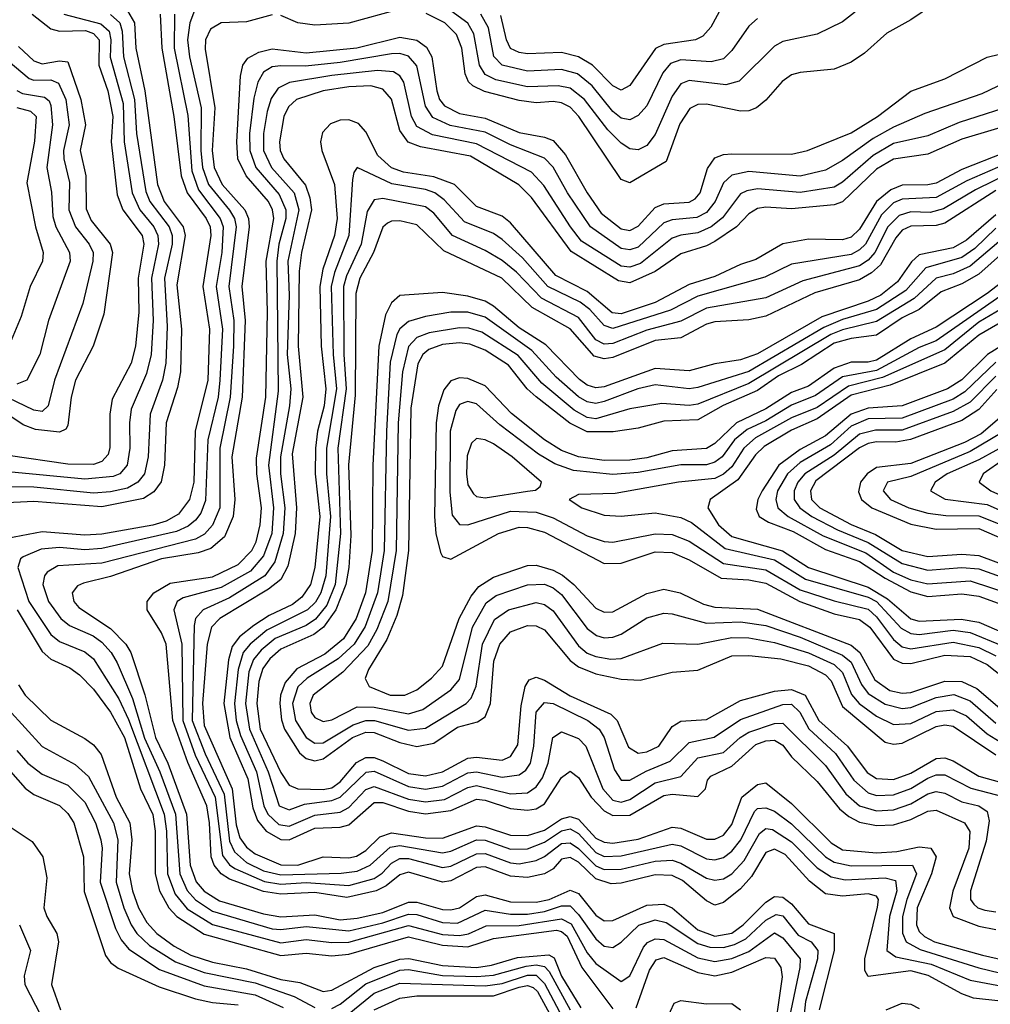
# Model space of a CAD drawing. Header units: inches. Extents: x 501365 to 657855, y 482276 to 547543.
# Tile 718 of 957: x 604337 to 606617, y 521923 to 524237. Entities that reach past the tile are written whole.
import ezdxf

# ---------------------------------------------------------------- set-up
doc = ezdxf.new("R2010")
doc.units = ezdxf.units.IN
doc.header["$MEASUREMENT"] = 0
doc.layers.add('A6502', color=7, linetype='Continuous')

msp = doc.modelspace()

# ---------------------------------------------------------------- linework, layer by layer
at = {"layer": 'A6502', "color": 5}
for points, elevation in [([(606508, 524290), (606430, 524236.9), (606374.2, 524205.8), (606321.8, 524158.2), (606290, 524137.2), (606250, 524121.2), (606170, 524113.1), (606150, 524107.2), (606128.2, 524091.8), (606090, 524048.4), (606067.6, 524030), (606050, 524023), (606030, 524022), (605950, 524038.4), (605930, 524037.8), (605911.2, 524028.8), (605887.3, 523992.7), (605855.9, 523904.1), (605770, 523853.4), (605750, 523861.3), (605650.8, 524010), (605630, 524031.4), (605610, 524041.7), (605590, 524044.7), (605550, 524042), (605510, 524047.3), (605428.5, 524068.5), (605401.6, 524081.6), (605391.4, 524091.4), (605383.5, 524110), (605375.5, 524170), (605362.7, 524202.7), (605335.6, 524230), (605291.5, 524251.5)], 3080), ([(606369.3, 524310.7), (606270, 524232.1), (606210, 524203.1), (606130, 524185.7), (606110, 524174.9), (606027, 524093), (605995.8, 524084.2), (605910, 524094.5), (605890, 524086.8), (605870, 524057.6), (605830, 523967.6), (605810, 523941.4), (605790, 523931.1), (605770, 523933.8), (605750, 523947), (605718.7, 523978.7), (605663.9, 524050), (605630, 524076.1), (605601.8, 524081.8), (605530, 524079.2), (605455.8, 524095.9), (605430, 524108.5), (605417.2, 524130), (605404.1, 524204.1), (605389.3, 524229.3), (605350, 524257.9)], 3060), ([(605990, 524274.7), (605960.7, 524219.3), (605941.7, 524198.3), (605924.4, 524190), (605850, 524179), (605830.6, 524169.4), (605770, 524082.6), (605750, 524071.4), (605730, 524082.1), (605682.2, 524130), (605650, 524150), (605610, 524159.8), (605530, 524156.9), (605510, 524159.7), (605490, 524169.6), (605480.4, 524190), (605467.3, 524247.3)], 3020), ([(604590, 524257.7), (604606.5, 524230), (604609.4, 524170), (604630.8, 524070), (604660.3, 523850), (604676.4, 523810), (604720.9, 523750), (604725.9, 523730), (604706.3, 523613.7), (604717.1, 523510), (604714.3, 523410), (604707.5, 523372.5), (604681.2, 523290), (604677.1, 523190), (604668.9, 523151.1), (604652.3, 523127.7), (604627.9, 523112.2), (604530, 523092.6), (604370, 523104.6), (604290, 523101.2)], 2980), ([(604667, 524250), (604670.6, 524170), (604699, 524010), (604716.2, 523870), (604730.3, 523830), (604775.1, 523770), (604784, 523750), (604786, 523730), (604767.2, 523610), (604782.4, 523510), (604778.8, 523390), (604749.4, 523270), (604745.6, 523150), (604735.4, 523110), (604710, 523075.1), (604681.1, 523058.9), (604650, 523049.2), (604530, 523027.9), (604490, 523025.9), (604390, 523033.3), (604290, 523014.8)], 3020), ([(604550, 524249.5), (604572, 524230), (604577.8, 524210), (604580.6, 524150), (604606.8, 524050), (604611, 523970), (604633.5, 523833.5), (604642.4, 523810), (604687.9, 523750), (604694.8, 523730), (604694.9, 523710), (604676.8, 523630), (604683.7, 523516.3), (604680, 523430), (604672.1, 523390), (604643, 523310), (604638.3, 523210), (604630, 523170), (604614.7, 523150), (604590, 523136.4), (604550, 523127.4), (604510, 523124.7), (604370, 523138.7), (604299.2, 523139.2)], 2960), ([(604366.3, 524250), (604410, 524215.8), (604430, 524210.2), (604491.4, 524211.4), (604510, 524204.6), (604523.3, 524190), (604522.6, 524130), (604543.7, 524070), (604555.5, 524010), (604552.1, 523950), (604565.9, 523825.9), (604578.9, 523790), (604624.6, 523730), (604628.8, 523710), (604615.2, 523630), (604616.7, 523550), (604609, 523470), (604598.6, 523430), (604554.3, 523345.7), (604548.4, 523310), (604548.6, 523231.5), (604544.5, 523215.5), (604530, 523199.2), (604510, 523192.1), (604450, 523192.6), (604310, 523212.9)], 2920), ([(604440.3, 524250), (604527.4, 524227.4), (604546.7, 524210), (604550.8, 524190), (604549.3, 524149.3), (604580.1, 524040.1), (604582.5, 523950), (604601.3, 523830), (604619, 523790), (604651.9, 523750), (604661.1, 523730), (604662.8, 523710), (604646.3, 523630), (604650.4, 523530), (604645.5, 523450), (604634.6, 523405.4), (604598.4, 523321.6), (604594.5, 523290), (604595.9, 523230), (604589, 523190), (604571.8, 523170), (604556.6, 523163.4), (604490, 523157.6), (604310, 523174.8)], 2940), ([(604700.4, 524250), (604700, 524170), (604731.9, 524011.9), (604741.6, 523881.6), (604757.1, 523837.1), (604807.9, 523770), (604814.6, 523750), (604811.4, 523690), (604798.4, 523610), (604813, 523510), (604807.1, 523390), (604802.8, 523350), (604778.7, 523250), (604773.1, 523106.9), (604762.1, 523077.9), (604750, 523061), (604732.9, 523047.1), (604705.6, 523034.4), (604530, 522994.3), (604490, 522991.7), (604430, 522996.8), (604387.2, 522992.8), (604345, 522975), (604338.7, 522970), (604332.5, 522950), (604358.6, 522870), (604410, 522792.6), (604430, 522775.7), (604490, 522751.3), (604510, 522735.2), (604570, 522641.1), (604592.6, 522592.6), (604676.2, 522370), (604681.7, 522330), (604684.4, 522230), (604701.9, 522181.9), (604730, 522148), (604790, 522110.8), (604950, 522067.9), (605010, 522075.9), (605070, 522068.9), (605110, 522069.5), (605250, 522108.7), (605330, 522087.4), (605370, 522085), (605391.1, 522088.9), (605432.4, 522107.6), (605510, 522108.2), (605610, 522123.9), (605632.3, 522112.3), (605670, 522044.3), (605690, 522019.3), (605750, 521977.2), (605770, 521990.1), (605802.5, 522057.5), (605811.7, 522068.3), (605830, 522077), (605850, 522075.5), (605930, 522032.6), (605970, 522023.9), (606010, 522031.3), (606050, 522047.6), (606110, 522091.3), (606130, 522079.4), (606170, 522030), (606169.8, 522009.8), (606144.7, 521890)], 3040), ([(604750, 524265), (604736.3, 524230), (604731.2, 524190), (604735.9, 524150), (604763.3, 524030), (604762.2, 523930), (604766.5, 523890), (604780.2, 523850), (604829.7, 523789.7), (604841.7, 523770), (604845.8, 523750), (604828.5, 523610), (604840, 523530), (604839.3, 523470), (604831.3, 523350), (604807.4, 523230), (604806.9, 523090), (604790, 523049), (604771.4, 523028.5), (604750, 523016.6), (604530, 522960.3), (604426.6, 522953.4), (604401.4, 522938.6), (604394.8, 522930), (604391.5, 522910), (604404.5, 522870), (604433.5, 522830), (604453.5, 522813.5), (604509.3, 522789.3), (604530, 522774.1), (604552, 522750), (604565.5, 522725.5), (604602.2, 522642.2), (604630, 522548.7), (604666.4, 522470), (604702.7, 522370), (604713, 522230), (604730.4, 522190.4), (604750, 522168.7), (604790, 522142.1), (604930, 522100.5), (604950, 522098.9), (605010, 522106.4), (605110, 522096.3), (605190, 522114.6), (605250, 522135.3), (605270, 522134.4), (605330, 522115.6), (605365.6, 522114.4), (605430, 522144.3), (605490, 522135.2), (605530, 522135.3), (605570, 522141.2), (605610, 522154.8), (605630, 522154.4), (605650, 522134.4), (605690, 522077), (605710, 522060.2), (605730, 522056.6), (605750, 522069.6), (605791, 522109), (605830, 522121.8), (605855.6, 522115.6), (605930, 522065.9), (605957.8, 522057.8), (605990, 522056.9), (606016.4, 522063.6), (606042.9, 522077.1), (606090, 522121.2), (606114.2, 522134.2), (606130, 522130.9), (606165.8, 522085.8), (606196, 522070), (606212.1, 522050), (606211.2, 522030), (606182.6, 521930), (606177.3, 521877.3)], 3060), ([(604930, 524248.9), (604870, 524232.2), (604810, 524229.7), (604784.8, 524215.2), (604773.6, 524190), (604772.2, 524167.8), (604795.3, 524030), (604789.1, 523930), (604794.1, 523890), (604812.5, 523850), (604865.5, 523790), (604874.5, 523770), (604876.3, 523750), (604858.4, 523610), (604866.6, 523530), (604859.6, 523350), (604835.3, 523210), (604842.1, 523110), (604838.3, 523070), (604817.8, 523022.2), (604785.9, 522994.1), (604755.9, 522984.1), (604669.8, 522970.2), (604550, 522928.3), (604486.8, 522913.2), (604472.9, 522907.1), (604459.9, 522890), (604464.1, 522870), (604476, 522856), (604550, 522806.3), (604586.1, 522770), (604598, 522750), (604630.5, 522650.5), (604655.6, 522550), (604685.1, 522490), (604729, 522370), (604737.4, 522250), (604751.1, 522211.1), (604770, 522189.1), (604806.3, 522166.3), (604910, 522136), (604950, 522129.1), (605030, 522133.9), (605090, 522122), (605130, 522125.5), (605190, 522138.8), (605250, 522163.2), (605270, 522163.6), (605330, 522146.4), (605350, 522145.1), (605370, 522149.7), (605410, 522176.8), (605430, 522180.4), (605490, 522164.2), (605550, 522163.6), (605580.7, 522170), (605630, 522191.2), (605650, 522183.4), (605690, 522132.7), (605710, 522119.8), (605730, 522120.2), (605810, 522156.2), (605850, 522158.3), (605870, 522149.8), (605930, 522098.3), (605970, 522083.7), (606010, 522090.7), (606036.5, 522110), (606090, 522163.7), (606110, 522177), (606130, 522175.2), (606150, 522159.1), (606190, 522112.2), (606250.3, 522090), (606250, 522050), (606215.1, 521910)], 3080), ([(605230, 524261.6), (605110, 524228.9), (605030, 524224.6), (604990, 524229.4), (604950, 524247.4)], 3080), ([(606070, 524240.1), (606050, 524222.2), (606010, 524164.9), (605990, 524145.1), (605961.5, 524138.5), (605890, 524143.1), (605866.1, 524133.9), (605848.1, 524111.9), (605810, 524034.9), (605790, 524012.1), (605770, 524001.9), (605750, 524005.5), (605730, 524021.1), (605681.8, 524081.8), (605647.5, 524110), (605610, 524120.5), (605530, 524116.1), (605470, 524130.2), (605450.6, 524150.6), (605438.3, 524218.3), (605420.2, 524250)], 3040), ([(606770, 521916.3), (606577.9, 521937.9), (606550, 521947.8), (606471.3, 521991.3), (606430, 522002), (606330, 521988.5), (606322.5, 522002.5), (606322.3, 522030), (606351.8, 522151.8), (606354.1, 522170), (606350, 522177.6), (606330, 522183.2), (606270, 522177.8), (606230, 522182.9), (606192.4, 522212.4), (606135, 522275), (606110, 522287.7), (606090, 522280.4), (606056, 522224), (606030, 522194.8), (605990, 522162.7), (605970, 522156.4), (605950, 522166.3), (605894.1, 522214.1), (605870, 522225.7), (605830, 522227.8), (605750, 522207.7), (605726.1, 522206.1), (605690, 522218.1), (605650, 522257.5), (605630, 522268.5), (605610, 522264.1), (605590, 522242), (605570, 522230), (605530, 522221.7), (605490, 522224.3), (605430, 522246.4), (605410, 522245.2), (605350, 522213.5), (605330, 522210), (605250, 522233.5), (605230, 522227.5), (605198, 522202), (605174, 522190), (605105.6, 522174.4), (605030, 522185.9), (604950, 522182.4), (604910, 522188.8), (604830, 522217.3), (604809.8, 522229.8), (604793.5, 522250), (604786.6, 522270), (604783, 522350), (604776.7, 522390), (604731.9, 522491.9), (604696.6, 522590), (604680.7, 522770), (604670, 522796.6), (604636.3, 522850), (604636.7, 522870), (604651.9, 522890), (604690, 522913.1), (604790, 522927.9), (604850, 522956.6), (604882.3, 522990), (604892.3, 523010), (604902.1, 523050), (604905.2, 523090), (604893.9, 523170), (604893.5, 523206.5), (604915.3, 523350), (604918.9, 523550), (604915.9, 523670), (604933.6, 523770), (604931, 523790), (604921.1, 523810), (604869.1, 523870), (604849.6, 523910), (604846.6, 523950), (604855.4, 524104.6), (604861, 524130), (604872.9, 524147.1), (604898.8, 524161.2), (604930, 524168.6), (605010, 524159.1), (605129, 524171), (605230, 524195.8), (605270, 524189), (605292.4, 524172.4), (605305.2, 524150), (605316.9, 524070), (605323.4, 524050), (605334.9, 524034.9), (605370, 524016.7), (605430, 524005.5), (605510, 523972.4), (605570, 523961.4), (605590, 523952.9), (605619.3, 523919.3), (605669.7, 523830), (605702.5, 523782.5), (605750, 523745.3), (605770, 523742.1), (605790, 523751.9), (605830, 523795.9), (605850, 523804.6), (605910, 523808.5), (605923.5, 523816.5), (605935.4, 523830), (605952.8, 523887.2), (605970, 523912.8), (605990, 523920.5), (606010, 523921.7), (606150, 523920.9), (606187.3, 523930), (606290, 523971.3), (606352.1, 524010), (606430, 524069.2), (606510, 524097.8), (606610, 524149.1), (606690, 524168.6)], 3120), ([(604334.4, 524174.4), (604370, 524140.1), (604390, 524133.7), (604430, 524140.2), (604450, 524138.1), (604480.8, 524050), (604491.8, 523990), (604478.7, 523930), (604491.9, 523870), (604492.8, 523792.8), (604505.1, 523765.1), (604549.8, 523710), (604554.7, 523690), (604534.7, 523545.3), (604509.8, 523470), (604467.9, 523390), (604457.5, 523350), (604450, 523283.4), (604445.1, 523274.9), (604430, 523267.5), (604374.3, 523274.3), (604345.2, 523285.2), (604270, 523335.3)], 2880), ([(606651.3, 524088.7), (606597.4, 524062.6), (606463.6, 524016.4), (606390, 523984.8), (606342, 523958), (606270, 523905.9), (606230, 523883.4), (606170, 523869.2), (606050, 523880.1), (606010, 523871.8), (605990, 523853.7), (605970.5, 523810), (605950, 523784.2), (605927.5, 523772.5), (605870, 523767.1), (605850, 523759.6), (605790, 523702.5), (605770, 523696.3), (605750, 523699.7), (605677.5, 523750), (605623.8, 523830), (605590.3, 523890.3), (605570, 523911.8), (605490, 523942.7), (605430, 523972.5), (605348.4, 523988.4), (605307.6, 524007.6), (605290, 524033.6), (605270, 524128.7), (605250, 524151.7), (605230, 524157.5), (605210, 524156.9), (605090, 524136.9), (605008.2, 524128.2), (604950, 524128.9), (604930, 524126.1), (604910, 524113.9), (604896.3, 524090), (604887, 524053), (604877, 523970), (604877.3, 523930), (604891.6, 523890), (604946.7, 523826.7), (604962.4, 523790), (604961.9, 523770), (604946, 523710), (604941, 523670), (604944.3, 523364.3), (604921.4, 523190), (604933.2, 523090), (604928.9, 523030), (604910, 522977.5), (604878.9, 522941.1), (604810, 522902.5), (604721.2, 522878.8), (604707.1, 522870), (604698.7, 522850), (604717.5, 522770), (604719.9, 522590), (604748.8, 522508.8), (604796.1, 522410), (604813.4, 522273.4), (604830, 522250.9), (604842.2, 522242.2), (604911.8, 522211.8), (604950, 522205.7), (605010, 522209.2), (605110, 522202.2), (605170, 522219.3), (605188.5, 522231.5), (605210, 522254.7), (605230, 522266.1), (605250, 522266), (605330, 522244.8), (605350, 522248.3), (605410, 522277.3), (605430, 522277.4), (605490, 522256), (605510, 522253.1), (605550, 522261.1), (605570, 522270.7), (605610, 522301), (605630, 522302.6), (605650, 522289.2), (605690, 522248.8), (605710, 522240.2), (605750, 522240.6), (605830, 522259.7), (605870, 522262.1), (605890, 522255.4), (605950, 522220), (605970, 522215.1), (605990, 522217.9), (606010, 522230.1), (606038.6, 522261.4), (606075.2, 522324.8), (606090, 522336.1), (606105.6, 522334.4), (606150, 522305), (606210, 522243.8), (606242.9, 522222.9), (606276.2, 522216.1), (606370, 522220.5), (606394.4, 522214.4), (606397.7, 522190), (606380.2, 522130), (606374.3, 522050), (606394.8, 522034.8), (606477.9, 522017.9), (606570, 521979.7), (606850, 521927.4)], 3140), ([(604310, 524140.4), (604359.1, 524099.1), (604370, 524094.8), (604410, 524095.7), (604428.2, 524088.2), (604445.3, 524050), (604453.2, 523990), (604439.9, 523930), (604440.2, 523910), (604454.2, 523854.2), (604452.7, 523790), (604468.2, 523750), (604500.1, 523710), (604509.2, 523690), (604509, 523670), (604485.4, 523570), (604418.6, 523390), (604404, 523330), (604390, 523316.3), (604370, 523319.8), (604270, 523367.6)], 2860), ([(606690, 524042.7), (606544.2, 523995.8), (606470, 523964.5), (606390, 523945.9), (606341.9, 523918.1), (606270, 523855), (606250, 523843.4), (606170, 523831.1), (606070, 523839.4), (606044.7, 523835.3), (606030, 523827.6), (605988.2, 523771.8), (605961, 523750), (605930, 523736.2), (605890, 523730.9), (605870, 523723.7), (605795.5, 523664.5), (605770, 523655.4), (605750, 523658.1), (605657, 523717), (605630.8, 523750), (605567.9, 523847.9), (605539, 523879), (605410, 523945.4), (605306.6, 523966.6), (605270, 523985.9), (605257.4, 524010), (605239.5, 524090), (605230, 524105), (605214.7, 524114.7), (605177.6, 524117.6), (605070, 524105.7), (604970.4, 524089.6), (604943.8, 524076.2), (604927.7, 524052.3), (604918.4, 524021.6), (604909.9, 523970.1), (604909.9, 523930), (604928.3, 523890), (604981.6, 523830), (604992.3, 523790), (604966.9, 523670), (604969.6, 523589.6), (604965.6, 523450), (604973.5, 523370), (604970.8, 523330), (604949.4, 523210), (604949.6, 523170), (604959.8, 523090), (604956.2, 523030), (604936.5, 522963.5), (604912.8, 522930), (604830, 522878.6), (604767.7, 522850), (604749.9, 522830.1), (604746.8, 522813.2), (604742.3, 522590), (604772.3, 522512.3), (604817.5, 522417.5), (604830, 522307.1), (604841.6, 522281.6), (604870, 522256.8), (604910, 522237.2), (604950, 522227.8), (605091.7, 522231.7), (605130, 522236.6), (605160.5, 522250), (605207.4, 522292.6), (605230, 522296.9), (605330, 522279.2), (605350, 522283.5), (605410, 522310.2), (605430, 522308.8), (605490, 522288.3), (605530, 522289), (605570, 522304.2), (605610, 522331.1), (605630, 522335.4), (605650, 522324.5), (605690, 522280), (605710, 522270.7), (605750, 522272.3), (605870, 522299.6), (605890, 522295.9), (605950, 522264.9), (605970, 522262.5), (605990, 522268.3), (606010, 522283.4), (606030.7, 522310), (606063.3, 522376.7), (606070, 522383.5), (606090, 522385.4), (606110, 522377.6), (606150, 522347.5), (606229.9, 522269.9), (606250, 522257.6), (606290, 522248.4), (606434.2, 522250), (606443.8, 522230), (606420.6, 522170), (606411.1, 522130), (606410.5, 522090.5), (606419.2, 522070), (606452.3, 522052.3), (606590, 522009.4), (606690, 521984.9)], 3160), ([(606710, 524004.5), (606550, 523956.2), (606470, 523920.9), (606390, 523909.6), (606350, 523885.9), (606270, 523809), (606250, 523801.8), (606150, 523793), (606090, 523796.7), (606070, 523793.7), (606050, 523780.6), (606020.9, 523750), (605970, 523715.7), (605950, 523705.4), (605890, 523687.2), (605830, 523645.3), (605770, 523619.1), (605743.3, 523623.3), (605632.2, 523692.2), (605539.6, 523819.6), (605509.4, 523849.4), (605396.3, 523916.3), (605278.3, 523938.3), (605249.3, 523949.3), (605230, 523976.4), (605210.4, 524050.4), (605190, 524073.8), (605161.5, 524081.5), (605110, 524079.6), (605050, 524069.8), (604987.3, 524050), (604968, 524032), (604957.4, 524010), (604947.2, 523950), (604949, 523930), (604957.6, 523910), (605008.1, 523848.1), (605018.8, 523818.7), (605022.3, 523790), (604999.1, 523690), (604993.8, 523646.2), (604991.4, 523470), (605002.1, 523350), (604976.8, 523216.8), (604987.1, 523090), (604983.9, 523030), (604966.9, 522953.1), (604950, 522921.8), (604921.4, 522898.6), (604806.7, 522830), (604787.1, 522810), (604777.1, 522770), (604766.2, 522630), (604770, 522578.4), (604836.1, 522430), (604845.1, 522345.1), (604854.2, 522314.2), (604870, 522292.6), (604890, 522277), (604950, 522251.2), (604990, 522250.4), (605050, 522269.6), (605110, 522267.3), (605128.2, 522271.8), (605150, 522284.5), (605182.9, 522317.1), (605210, 522326.6), (605290, 522314.6), (605330, 522313.7), (605410, 522343), (605430, 522340.6), (605490, 522320.6), (605530, 522320.1), (605570, 522332.2), (605610, 522359.4), (605630, 522364.8), (605650, 522358.7), (605690, 522314), (605710, 522304.4), (605730, 522302.3), (605790, 522311.1), (605870, 522339.3), (605890, 522337.3), (605950, 522311.5), (605970, 522311.6), (605990, 522320.9), (606010, 522346), (606033.6, 522410), (606070, 522440.1), (606090, 522443.6), (606150, 522395), (606242.9, 522302.9), (606270, 522286.5), (606350, 522279.1), (606397.4, 522282.6), (606450, 522293.4), (606477.6, 522290), (606489.8, 522269.8), (606479.2, 522230), (606445.3, 522150), (606443.6, 522110), (606450, 522094.5), (606462.3, 522082.3), (606486.3, 522070), (606599, 522039), (606850, 521981.9)], 3180), ([(604330, 524070.5), (604343.6, 524063.6), (604395.1, 524055.1), (604406.2, 524046.2), (604410, 524035.3), (604414.3, 523990), (604400.4, 523890), (604411.5, 523831.5), (604414.4, 523774.4), (604421.5, 523750), (604453.7, 523690), (604455.1, 523670), (604404.9, 523530), (604383.9, 523450), (604353.5, 523390), (604330, 523380.4)], 2840), ([(604330, 524030.6), (604362.4, 524022.4), (604375.2, 524010), (604371.5, 523951.5), (604353.9, 523853.9), (604373.9, 523750), (604392.1, 523690), (604390.1, 523670), (604361.2, 523610), (604340.1, 523539.9), (604305, 523455)], 2820), ([(606650, 523924.2), (606550, 523885.5), (606490, 523853.3), (606470, 523848.8), (606410, 523848.6), (606383, 523837), (606350, 523810.3), (606310, 523745.1), (606290, 523726), (606270, 523719.6), (606190, 523721.1), (606129.5, 523710.5), (606066.5, 523673.5), (606030, 523661.8), (605970, 523633.4), (605910, 523615), (605830, 523572.4), (605750, 523545.9), (605728.6, 523548.6), (605670, 523598.6), (605596.2, 523636.2), (605490, 523759.4), (605470, 523775.2), (605410, 523798.2), (605358.1, 523850), (605310, 523868.2), (605238.5, 523878.5), (605210, 523888.8), (605178.2, 523918.2), (605150, 523973.5), (605132.9, 523992.9), (605110, 524001.5), (605090, 524000.9), (605067.2, 523992.8), (605048.2, 523971.8), (605043.6, 523950), (605046.5, 523930), (605076.8, 523850), (605082.8, 523770), (605076.2, 523730), (605049.2, 523650.8), (605041.8, 523610), (605044.8, 523470), (605056.3, 523370), (605052.4, 523330), (605036.7, 523270), (605031.6, 523230), (605031.3, 523170), (605041.9, 523070), (605030.6, 522950), (605020.4, 522910), (605000, 522879.9), (604977.4, 522862.6), (604923.3, 522836.7), (604886.6, 522813.4), (604853.1, 522786.9), (604836.1, 522763.9), (604827.4, 522732.6), (604816.6, 522630), (604830.3, 522550), (604873.2, 522453.2), (604884.9, 522384.9), (604895.6, 522355.6), (604916.1, 522330), (604950, 522310.5), (604970.1, 522309.9), (605030, 522337.3), (605090, 522339.9), (605110, 522344.9), (605170, 522397.2), (605190, 522397.2), (605250, 522377.2), (605290, 522370.9), (605350, 522378.7), (605410, 522405.1), (605430, 522403.2), (605490, 522383.5), (605530, 522379.6), (605550, 522382.8), (605570, 522394.8), (605610, 522456.4), (605630, 522471.2), (605650, 522456.6), (605679.7, 522410), (605710, 522378.2), (605730, 522366.8), (605770, 522368), (605850, 522413.7), (605870, 522416.9), (605930, 522411.7), (605947.6, 522430), (605952.6, 522450), (605960.5, 522459.5), (606010, 522482.9), (606066.2, 522533.8), (606090, 522542.6), (606110, 522544.4), (606130, 522532.6), (606150, 522504.7), (606210, 522447), (606262.5, 522382.5), (606284.4, 522364.4), (606310, 522351.5), (606350, 522343.3), (606390, 522345.2), (606430, 522357.4), (606470, 522377.5), (606490, 522379.9), (606556.2, 522350), (606569.2, 522329.2), (606566.8, 522290), (606529.2, 522189.2), (606521.2, 522150), (606530, 522129.8), (606590, 522106.6), (606630, 522099.4)], 3220), ([(606670, 523905.7), (606561.8, 523858.2), (606490, 523819.3), (606410, 523815.3), (606390, 523806.5), (606361.2, 523778.8), (606323.8, 523710), (606310, 523696.1), (606290, 523685.1), (606150, 523662.9), (606087.7, 523632.3), (605930, 523587.4), (605865.6, 523554.4), (605730, 523511.6), (605710, 523518.2), (605676.2, 523556.2), (605653.5, 523573.5), (605577.8, 523610), (605517.9, 523677.9), (605470, 523720.6), (605450, 523734.6), (605382, 523762), (605333.9, 523813.9), (605312.5, 523830), (605290, 523838.4), (605211.2, 523851.2), (605130, 523889.8), (605122, 523878), (605118.7, 523861.3), (605110.4, 523730), (605076.6, 523643.4), (605068.3, 523610), (605073, 523450), (605080.9, 523370), (605057.8, 523230), (605057.6, 523170), (605067.1, 523070), (605056.4, 522930), (605044.5, 522890), (605031.4, 522868.6), (605012.9, 522850), (604917.8, 522802.2), (604878.2, 522770), (604862.1, 522750), (604849.9, 522710.1), (604841.5, 522630), (604845.7, 522590), (604855.3, 522555.3), (604893, 522470), (604910.3, 522390), (604919.5, 522370), (604945.5, 522345.5), (604970, 522341.8), (605030, 522368.2), (605090, 522374.8), (605110, 522385.5), (605150, 522428.3), (605170, 522435.2), (605250, 522405.3), (605290, 522399.3), (605335.1, 522404.9), (605390, 522433), (605410, 522437.3), (605490, 522417.9), (605530, 522420.6), (605550, 522434.6), (605564.8, 522455.2), (605578.5, 522490), (605589.7, 522550.3), (605610, 522563.4), (605650, 522548.1), (605666.8, 522530), (605706.7, 522430), (605730, 522403.1), (605750, 522398.4), (605770, 522404.4), (605830, 522443.7), (605890, 522459), (605930, 522502.5), (605990, 522514.7), (606029.5, 522550.5), (606050, 522563.2), (606110, 522583.3), (606130, 522583.9), (606230, 522484.8), (606277.9, 522417.9), (606310, 522389.8), (606350, 522377.7), (606390, 522380.1), (606430, 522394.4), (606470, 522418.2), (606490, 522423.6), (606510, 522419.9), (606550, 522398.8), (606590, 522389.5), (606610, 522376.6), (606614.2, 522354.2), (606607, 522307), (606570.8, 522190), (606570.4, 522170), (606578.5, 522158.5), (606587.7, 522150), (606604.5, 522144.5), (606630, 522140.7)], 3240), ([(606670, 523880.3), (606582.6, 523837.4), (606507.4, 523792.6), (606475.6, 523784.4), (606430, 523785.5), (606403, 523777), (606376.4, 523750), (606345.7, 523690), (606330, 523672), (606310, 523658.7), (606176.8, 523623.2), (606090, 523583.5), (605950, 523559.5), (605890, 523529), (605810, 523507.5), (605730, 523476), (605710, 523474.8), (605690, 523484.7), (605650, 523537.3), (605562.4, 523582.4), (605504, 523644), (605470, 523670.9), (605430, 523695.1), (605353.9, 523730), (605310, 523782.2), (605290, 523797.7), (605190, 523816.9), (605170, 523813.5), (605153.3, 523786.7), (605139.3, 523710), (605104.6, 523635.4), (605097.4, 523610), (605098.3, 523450), (605103.5, 523370), (605084, 523230), (605090.8, 523030), (605078.3, 522910), (605058.3, 522861.7), (605031.5, 522828.5), (605010, 522813.9), (604937.3, 522782.7), (604904.3, 522755.7), (604886.2, 522733.8), (604875.3, 522704.7), (604867.2, 522630), (604876.4, 522570), (604920.5, 522470), (604946.8, 522390), (604970, 522380.3), (605006, 522394), (605070, 522401.9), (605090, 522409.9), (605151.1, 522468.9), (605170, 522471), (605250, 522434.8), (605290, 522429.1), (605330, 522436), (605390, 522467.3), (605410, 522469.9), (605470, 522457.1), (605510, 522462.4), (605526.1, 522473.9), (605536.8, 522490), (605545, 522530), (605550, 522610), (605570, 522632.8), (605590, 522630), (605671.3, 522590), (605698.4, 522570), (605709.8, 522550), (605734.2, 522474.2), (605750, 522449.7), (605770, 522450.1), (605808.4, 522471.6), (605865, 522495), (605910, 522538.9), (605968.7, 522551.3), (606030, 522592.3), (606130, 522628.2), (606150, 522629), (606169.3, 522610), (606190.8, 522570.8), (606253, 522513), (606296.1, 522450), (606330, 522420.2), (606350, 522413.7), (606390, 522415.4), (606430, 522430.7), (606470, 522455.1), (606490, 522462.8), (606510, 522462.4), (606571.1, 522431.1), (606653.1, 522410)], 3260), ([(606630, 523835.7), (606510, 523758.7), (606490, 523753.5), (606430, 523752.2), (606410, 523742.6), (606395.1, 523724.9), (606359, 523661), (606338.1, 523641.9), (606310, 523626.2), (606204.9, 523595.1), (606090, 523540.4), (606050, 523532), (605970, 523527.5), (605950, 523521.8), (605890.2, 523489.8), (605830, 523483), (605730, 523443.6), (605710, 523440.1), (605686.1, 523446.1), (605630, 523511), (605541.1, 523561.1), (605469.9, 523629.9), (605333.6, 523693.6), (605270, 523754.8), (605230, 523764.6), (605210, 523763.8), (605201.2, 523758.8), (605190, 523749.3), (605167.8, 523690), (605135.6, 523630), (605126.6, 523593.4), (605124.8, 523355.2), (605109.1, 523190.9), (605115, 523025), (605110.2, 522950.2), (605102.9, 522910), (605079.8, 522850), (605050.8, 522809.3), (605027.8, 522792.2), (604950, 522757.9), (604924.8, 522735.2), (604907.9, 522712.1), (604898.3, 522681.7), (604893.8, 522630), (604901.9, 522570), (604950, 522467.8), (604970, 522438), (604990, 522430), (605050, 522428.3), (605070, 522432.4), (605090, 522446), (605128.3, 522491.7), (605150, 522503.6), (605170, 522503), (605190, 522495.4), (605250, 522466.1), (605290, 522460), (605330, 522469.7), (605390, 522502), (605410, 522503.9), (605470, 522497.1), (605490, 522505.4), (605506.8, 522533.2), (605515.3, 522624.7), (605524.3, 522670), (605534, 522686), (605550, 522692.3), (605570, 522685.4), (605630, 522648.3), (605725.4, 522605.4), (605740.7, 522590), (605767.3, 522527.3), (605790, 522513.7), (605810, 522516.4), (605838.2, 522530), (605870, 522576.1), (605890, 522588.6), (605950, 522592.5), (606030, 522637.1), (606110, 522659.2), (606150, 522663.5), (606182, 522650), (606214.6, 522590), (606281.7, 522530), (606328, 522468), (606350, 522453.7), (606390, 522452), (606430, 522466.9), (606490, 522500.9), (606510, 522502.2), (606530, 522495.2), (606590, 522459.3), (606696.7, 522430)], 3280), ([(606630, 523778.9), (606560.8, 523719.1), (606530, 523700.7), (606450, 523684.4), (606432, 523668), (606399.2, 523620.8), (606359.6, 523590), (606330, 523575.4), (606221.3, 523538.7), (606070, 523452.1), (606030, 523437.7), (605970, 523428.4), (605910, 523411.9), (605830, 523417.4), (605710, 523374.6), (605690, 523372.2), (605670, 523378.3), (605651.6, 523391.6), (605573, 523473), (605510, 523513.3), (605450, 523564), (605430, 523575.4), (605390, 523587.3), (605330, 523595.8), (605230, 523589.4), (605210, 523571.7), (605196.4, 523543.6), (605180.7, 523470), (605166.6, 523190), (605165, 522990), (605149.2, 522890), (605127.5, 522830), (605097.6, 522782.4), (605053.9, 522746.1), (604988.1, 522711.9), (604960.4, 522679.5), (604949.9, 522650.1), (604948, 522630), (604951.7, 522591.7), (604959, 522570), (604994.2, 522514.2), (605010, 522500.6), (605030, 522495.2), (605050, 522500.3), (605118.8, 522550), (605150, 522562.6), (605170, 522562), (605230, 522538.8), (605270, 522529), (605310, 522537.2), (605365.7, 522574.3), (605412.5, 522587.5), (605430, 522599), (605443.1, 522630), (605450.4, 522729.5), (605464.9, 522770), (605490, 522798.3), (605530, 522813.3), (605550, 522812.9), (605570, 522803.7), (605630, 522731.1), (605650, 522716.1), (605690, 522699.6), (605750, 522687.8), (605794.6, 522685.4), (605870, 522704.1), (605930, 522708.8), (606010, 522742.1), (606050, 522743.1), (606124.9, 522735.1), (606190, 522718.6), (606230, 522697.9), (606243.2, 522683.2), (606270, 522623), (606370, 522539.3), (606390, 522534.8), (606410, 522536.9), (606490, 522575.8), (606510, 522579.9), (606530, 522577.2), (606629.7, 522509.7)], 3320), ([(606630, 523747.6), (606580.7, 523699.3), (606550, 523678.5), (606465.9, 523654.1), (606418.9, 523601.1), (606350, 523556.3), (606270, 523533), (606225.8, 523514.2), (606050, 523410.6), (605930, 523372.7), (605910, 523370), (605830, 523379.2), (605789.4, 523369.4), (605710, 523340.1), (605690, 523335.5), (605670, 523338.9), (605650, 523350.8), (605597.2, 523397.2), (605539.9, 523459.9), (605430, 523537.8), (605390, 523549.6), (605350, 523550), (605290, 523540), (605250, 523527.6), (605230, 523511), (605222.5, 523497.6), (605207.5, 523432.4), (605198.9, 523270), (605193, 522990), (605177.7, 522890), (605148.7, 522811.3), (605122.6, 522770), (605084.9, 522735.1), (605012.2, 522690), (604990.4, 522669.6), (604977.4, 522630), (604984.5, 522590), (605009.8, 522550), (605030, 522536.9), (605050, 522537.7), (605120.2, 522579.8), (605150, 522589.9), (605170.4, 522590.4), (605250, 522567.7), (605290, 522571.9), (605385.6, 522630), (605397.6, 522642.4), (605409.4, 522670.6), (605424.3, 522770), (605452.1, 522827.9), (605485, 522850), (605550, 522867.2), (605570, 522862.6), (605590, 522848.2), (605650, 522765.5), (605670, 522748.7), (605690, 522740.4), (605725.7, 522734.3), (605750, 522735.8), (605847.8, 522772.2), (605930, 522769.8), (606010, 522785.6), (606050, 522784.2), (606110, 522773.8), (606190, 522749), (606250, 522721.9), (606270, 522702.7), (606291.1, 522651.1), (606308.7, 522630), (606350, 522600.5), (606390, 522580.7), (606430, 522582.9), (606490, 522611.2), (606530, 522615.6), (606561, 522601), (606610, 522558.7), (606640.1, 522540.1)], 3340), ([(606662.9, 523737.1), (606570, 523658.1), (606530, 523639.9), (606490, 523629.4), (606438.4, 523581.6), (606350, 523527.8), (606270, 523508.6), (606242.3, 523497.7), (606050, 523382.2), (605930, 523333.4), (605910, 523330.4), (605845.1, 523334.9), (605770, 523323), (605690, 523299.1), (605670, 523302.1), (605639.6, 523319.6), (605563.2, 523383.2), (605507.9, 523447.8), (605422.6, 523502.6), (605392.1, 523512.1), (605370, 523512.9), (605298.5, 523501.5), (605270, 523490.4), (605250, 523469), (605236, 523410), (605225.7, 523290), (605221.4, 522990), (605201.4, 522870), (605176.1, 522803.9), (605154.6, 522765.4), (605096.2, 522703.8), (605026.2, 522650), (605018.4, 522630), (605021.9, 522610), (605030, 522597.1), (605050, 522587.9), (605070, 522592.2), (605130, 522622.5), (605170, 522621.9), (605250, 522605.6), (605283.6, 522616.4), (605350, 522662.3), (605370, 522686.8), (605400.3, 522810), (605433, 522867), (605456.1, 522883.9), (605530, 522909.4), (605570, 522911), (605590, 522902.1), (605610, 522886.1), (605670, 522806.4), (605692.1, 522790), (605710, 522784.8), (605730, 522785.8), (605750, 522793.4), (605810, 522831.9), (605850, 522842.3), (605870, 522841), (605950, 522819.1), (606030, 522822.4), (606090, 522813.2), (606170, 522785.9), (606270, 522743.6), (606290, 522727.3), (606314.6, 522674.6), (606330, 522654.1), (606370, 522628.7), (606410, 522618.6), (606430, 522620.8), (606490, 522644.7), (606531, 522651), (606570, 522636.5), (606630, 522584.1)], 3360), ([(606670, 523710.3), (606590, 523639.2), (606550, 523616.3), (606502, 523598), (606450, 523556.2), (606410, 523536.5), (606350, 523495.6), (606290, 523488.1), (606250, 523476.7), (606173.4, 523426.6), (606119.6, 523400.4), (606070, 523366.1), (605989.3, 523330.7), (605930, 523296.5), (605850, 523293.8), (605790, 523277.4), (605731.4, 523268.6), (605670, 523268.7), (605629, 523289), (605550, 523351.2), (605528.9, 523370), (605485.5, 523425.5), (605430, 523460.4), (605394.7, 523474.7), (605370, 523478.1), (605330, 523473.7), (605298.2, 523461.8), (605283.8, 523450), (605271.9, 523428.1), (605255.4, 523324.5), (605250.2, 522990), (605235.9, 522884.1), (605222.9, 522837.1), (605199.3, 522780.7), (605156, 522710), (605148.6, 522688.6), (605157.6, 522670), (605207.3, 522650), (605241.7, 522650), (605270, 522662.7), (605304.2, 522690), (605330, 522717.8), (605369, 522830), (605397.7, 522882.3), (605415.2, 522904.8), (605450, 522927.1), (605530, 522954.8), (605550, 522955.6), (605590, 522943.7), (605611.9, 522931.9), (605638.6, 522910), (605690, 522854.4), (605710, 522845.2), (605730, 522845.6), (605810, 522888.7), (605850, 522899.1), (605888.8, 522890), (605943.6, 522863.6), (605970, 522856.4), (606070, 522851.9), (606290, 522767.7), (606310.9, 522750), (606345.6, 522685.6), (606381.1, 522661.1), (606410, 522654.3), (606430, 522656.1), (606510, 522682.4), (606550, 522681.6), (606585.2, 522665.2), (606639.3, 522619.3)], 3380), ([(606670, 523640.1), (606610, 523594.1), (606490, 523514.9), (606430, 523487), (606350, 523437), (606330, 523432.1), (606290, 523432), (606250, 523418.6), (606190, 523376.2), (606150, 523361.1), (606090, 523322.6), (606021.1, 523290), (605970, 523241.2), (605950, 523229.4), (605870, 523224.1), (605810, 523207.8), (605770, 523202.2), (605710, 523201.6), (605649.8, 523209.8), (605610, 523224.5), (605569.7, 523249.7), (605492.1, 523312.1), (605430, 523376.5), (605390, 523394.3), (605370, 523395.4), (605350, 523388.2), (605332.9, 523367.1), (605320.9, 523330), (605314.9, 523290), (605311.7, 523070), (605314.8, 523030), (605325.3, 522985.3), (605330, 522975.9), (605350, 522969.3), (605461.8, 523030), (605510, 523044.6), (605530, 523044.1), (605570, 523032.7), (605710, 522959.3), (605750, 522960.2), (605830, 522986.5), (605870, 522984.8), (605910, 522968.1), (605985, 522925), (606050, 522921.1), (606090, 522913.1), (606169.4, 522870), (606250, 522840.9), (606310, 522827.5), (606334, 522810), (606390, 522734.3), (606410, 522724.7), (606430, 522723.9), (606510, 522743.9), (606570, 522740.8), (606610, 522722.2), (606670, 522674)], 3420), ([(606650, 523593.7), (606490, 523482.8), (606450, 523466.9), (606350, 523413), (606270, 523397.6), (606206.3, 523353.7), (606150, 523331), (606090, 523294.4), (606045.7, 523274.3), (606016.5, 523250), (605986.8, 523210), (605970, 523197.2), (605950, 523191.1), (605890, 523190.9), (605790, 523173.1), (605730, 523168.7), (605637.9, 523177.9), (605593.8, 523193.8), (605555.8, 523215.8), (605464.9, 523284.9), (605410, 523334.6), (605390, 523340.3), (605382.3, 523337.7), (605370, 523332.7), (605361.4, 523318.6), (605348.4, 523270), (605347, 523127), (605353.2, 523073.2), (605370, 523051.1), (605390, 523050.4), (605490, 523082.6), (605550, 523079.8), (605590, 523066.3), (605670, 523024.2), (605710, 523011.1), (605730, 523009.3), (605830, 523028.6), (605870, 523027.2), (605910, 523011.6), (605990, 522959.5), (606090, 522944.5), (606170, 522897.7), (606250, 522871.5), (606330, 522851.6), (606350, 522834), (606390, 522780.3), (606410, 522763.6), (606430, 522758.5), (606530, 522774.6), (606590, 522761.9), (606630, 522742.5)], 3440), ([(606670, 523573.3), (606590, 523526.1), (606510, 523461.7), (606363.9, 523396.1), (606284.1, 523375.9), (606210, 523325.5), (606150, 523301.5), (606065.4, 523254.6), (606038.3, 523230), (606010, 523186.3), (605990, 523168.8), (605970, 523159.3), (605884.4, 523150), (605736.1, 523123.9), (605650, 523121.5), (605627.9, 523110), (605657.6, 523090), (605710, 523073.2), (605750.1, 523070.1), (605830, 523078.6), (605890, 523067.6), (605915.3, 523055.3), (605994.2, 522994.2), (606110, 522967.5), (606182.7, 522922.7), (606330, 522880.2), (606350, 522869.7), (606407.5, 522807.5), (606430, 522794.5), (606450, 522792.7), (606530, 522802.2), (606570, 522796.9), (606645.5, 522765.5)], 3460), ([(606670, 523542.2), (606590, 523495.8), (606510, 523430), (606381.8, 523378.2), (606290, 523354.9), (606210, 523298.9), (606150, 523272.6), (606085.9, 523234.1), (606065.3, 523214.7), (606023.8, 523156.2), (605958.7, 523110), (605953.5, 523090), (605978.8, 523050), (606010, 523023), (606128.8, 522988.8), (606190, 522949.6), (606330, 522903.8), (606375.9, 522875.9), (606430, 522829), (606450, 522823.7), (606548.7, 522828.7), (606590, 522821), (606650, 522795.7)], 3480), ([(606650, 523474.3), (606610.7, 523450), (606550, 523390.7), (606516.3, 523370), (606410, 523330), (606330, 523324.3), (606290, 523310), (606230, 523259), (606170, 523226.9), (606120, 523190), (606081.2, 523130), (606071.1, 523110), (606066.7, 523086.7), (606073.7, 523070), (606096, 523056), (606154.3, 523034.3), (606230, 522991.8), (606310, 522964.1), (606370, 522924.6), (606430, 522892.5), (606470, 522881.6), (606550, 522887.6), (606590, 522882.3), (606670, 522853.4)], 3520), ([(606630, 523432.6), (606557.4, 523362.6), (606530, 523345.5), (606410, 523300.9), (606330, 523299.4), (606290, 523282.3), (606241.9, 523238.1), (606170, 523196.3), (606140.8, 523170), (606117.5, 523130), (606113.3, 523110), (606117.9, 523090), (606141.9, 523070), (606224.6, 523024.6), (606324.4, 522984.4), (606390, 522939.1), (606430, 522921.1), (606470, 522911.7), (606570, 522918.4), (606670, 522885.5)], 3540), ([(606630, 523399.6), (606570, 523338.1), (606530, 523316.1), (606410, 523272.6), (606347.2, 523272.8), (606310, 523263.4), (606250, 523213.6), (606181.3, 523170), (606165.1, 523150), (606156.6, 523130), (606156.6, 523110), (606169.8, 523090), (606197.9, 523070), (606258.2, 523038.2), (606330, 523008.6), (606410, 522959.5), (606470, 522943.2), (606550, 522949.9), (606590, 522946.4), (606690, 522910.4)], 3560), ([(606632, 523368), (606590, 523321.1), (606550, 523295.5), (606429.4, 523250.6), (606395.5, 523244.5), (606350, 523245.4), (606330, 523241.4), (606310, 523231), (606206.8, 523153.2), (606194.8, 523130), (606196.8, 523110), (606216.6, 523090), (606290, 523051.2), (606347, 523027), (606410, 522989.7), (606470, 522975.4), (606550, 522981), (606590, 522978), (606750, 522918.4)], 3580), ([(606650, 523309.8), (606595.9, 523264.1), (606556.2, 523243.8), (606430, 523194.5), (606350, 523184.8), (606327.5, 523170), (606312.3, 523150), (606307.7, 523127.7), (606314.6, 523110), (606339.1, 523090), (606430, 523051.8), (606490, 523040), (606590, 523041.5), (606650, 523016)], 3620), ([(604330.6, 522850), (604390, 522752.8), (604410, 522734.2), (604454.4, 522714.4), (604477.6, 522697.6), (604510, 522664.1), (604550, 522610.1), (604583, 522550), (604620.8, 522430), (604649.3, 522369.3), (604655.5, 522330), (604655.3, 522230), (604665.1, 522190), (604687.6, 522150), (604706.3, 522130), (604770, 522088.3), (604950, 522037.8), (605010, 522043.3), (605070, 522037), (605110, 522041.4), (605250, 522081.6), (605330, 522062), (605390, 522058.5), (605450, 522077.7), (605597.7, 522097.7), (605610, 522094.7), (605623.4, 522083.4), (605657.5, 522010), (605730, 521912.9)], 3020), ([(604334.4, 522674.4), (604349.7, 522650), (604410, 522591.4), (604490, 522547.9), (604510, 522532.8), (604528.4, 522510), (604563.7, 522410), (604595.8, 522350), (604600, 522310), (604594.3, 522230), (604601.6, 522190), (604616.1, 522150), (604635.8, 522115.8), (604659.3, 522090), (604700, 522060), (604739.2, 522039.2), (604790, 522022.7), (604870, 522006.9), (604950, 521981.4), (604994.7, 521974.7), (605050, 521953.6), (605070, 521956.9), (605170, 522010), (605230, 522029.5), (605251.1, 522031.1), (605330, 522014.3), (605410, 522010.1), (605444.9, 522015.1), (605506.3, 522033.7), (605579.6, 522039.6), (605592.4, 522032.4), (605610, 521989.6), (605655, 521915)], 2980), ([(604310, 522617.2), (604390, 522529.3), (604467.2, 522487.2), (604498.8, 522458.8), (604557.5, 522350), (604567.6, 522310), (604563.3, 522210), (604581.3, 522150), (604599, 522110), (604612.2, 522090), (604641.5, 522061.5), (604703, 522023.1), (604770, 521998.2), (604890, 521974.2), (604982, 521942), (605030, 521915.5)], 2960), ([(604330, 522519.5), (604355.8, 522490), (604390, 522464.3), (604450, 522438.4), (604490, 522398.4), (604514.7, 522350), (604527.4, 522310), (604530.4, 522290), (604525.8, 522210), (604561.7, 522101.7), (604574.9, 522074.9), (604592.9, 522052.9), (604665.1, 522005.1), (604770, 521967), (604890, 521945.8), (604956.2, 521916.2)], 2940), ([(604298, 522490), (604350, 522431.3), (604370, 522416.6), (604430.2, 522390.2), (604450, 522372.1), (604463.8, 522350), (604486.4, 522270), (604488.3, 522188.3), (604538.4, 522038.4), (604550, 522021.3), (604568.4, 522008.4), (604664.5, 521964.5), (604750, 521936.5), (604790, 521927.5), (604850, 521922.2)], 2920), ([(604290, 522356.4), (604366.3, 522306.3), (604391.5, 522270), (604400.5, 522220.5), (604393.9, 522150), (604400.4, 522130), (604423.8, 522090), (604428.3, 522070), (604411.3, 521970), (604432.6, 521910)], 2880), ([(604336.7, 522110), (604362.4, 522050), (604347.5, 521990), (604349.3, 521970), (604410.9, 521850)], 2860), ([(605784.9, 521915.1), (605816.1, 522003.9), (605831.8, 522028.2), (605850, 522033.4), (605930, 521997.9), (605970, 521989.9), (606010, 521998.8), (606090, 522033.5), (606110, 522032.1), (606125.2, 522010), (606128.2, 521988.2), (606105.7, 521830)], 3020), ([(605070, 521913.4), (605090, 521923.6), (605150, 521971.4), (605230, 522003.5), (605250, 522005), (605330, 521991.2), (605411, 521989), (605450, 521991.8), (605527, 522013), (605550, 522015.9), (605570, 522012.4), (605580.6, 522000.6), (605630.3, 521910)], 2960), ([(605090, 521884.7), (605170, 521949.9), (605230, 521973), (605430, 521967.1), (605470, 521972.3), (605530, 521991.5), (605550, 521992.2), (605570, 521972.5), (605612.4, 521892.4)], 2940), ([(605170, 521910.7), (605230, 521937.7), (605270, 521943.1), (605450, 521943.6), (605510, 521963.8), (605530, 521967.5), (605543.1, 521963.1), (605553.7, 521953.7), (605595.8, 521875.8)], 2920), ([(605848.7, 521870), (605874.3, 521925.7), (605890, 521932.1), (605950, 521924.6), (606010, 521925.6), (606030.2, 521910.2)], 2980), ([(606372.1, 521910), (606410, 521926.1), (606430, 521923.7), (606450, 521913.7)], 3080)]:
    msp.add_lwpolyline(points, dxfattribs=dict(at, elevation=elevation))
for points, elevation in [([(606670, 523281.6), (606570, 523222.6), (606430, 523163.6), (606375.5, 523150), (606365.3, 523130), (606382.3, 523110), (606425.5, 523090), (606470, 523077.6), (606512.2, 523072.2), (606590, 523071.4), (606662.6, 523042.6), (606770, 523015.6), (606810, 523015.4), (606850, 523028.8), (606890, 523044.5), (606950, 523053.8), (606970, 523068.6), (606971.4, 523088.6), (606952.8, 523150), (606926, 523190), (606870, 523241), (606830, 523257.1), (606750, 523262.5), (606690, 523280.8)], 3640), ([(605410, 523253.1), (605398.2, 523241.8), (605387.7, 523212.3), (605386.7, 523170), (605390, 523144.2), (605402.6, 523122.6), (605410, 523116.9), (605430, 523113.4), (605530, 523128.9), (605548.5, 523131.5), (605559.7, 523140.3), (605562.8, 523150), (605493.8, 523210), (605450, 523240.2), (605430, 523249.9)], 3460), ([(606690, 523248), (606670, 523246.7), (606590, 523203.2), (606515.5, 523170), (606487.4, 523150), (606476.8, 523130), (606510.8, 523110.8), (606610, 523097.5), (606670.8, 523070.8), (606770, 523049.2), (606806.3, 523053.7), (606830, 523063.1), (606881.2, 523090), (606906, 523114), (606909.1, 523130.9), (606892.1, 523170), (606854.1, 523210), (606825.1, 523225.1)], 3660), ([(606690, 523215.8), (606670, 523213.3), (606650, 523204.6), (606600.1, 523170), (606591.1, 523150), (606618.3, 523130), (606690, 523097.7), (606750, 523085.5), (606790, 523088.6), (606824.8, 523110), (606839.9, 523130), (606842.9, 523150), (606830, 523175.8), (606813.8, 523190), (606796.5, 523196.5)], 3680)]:
    msp.add_lwpolyline(points, close=True, dxfattribs=dict(at, elevation=elevation))

doc.saveas('drawing.dxf')
